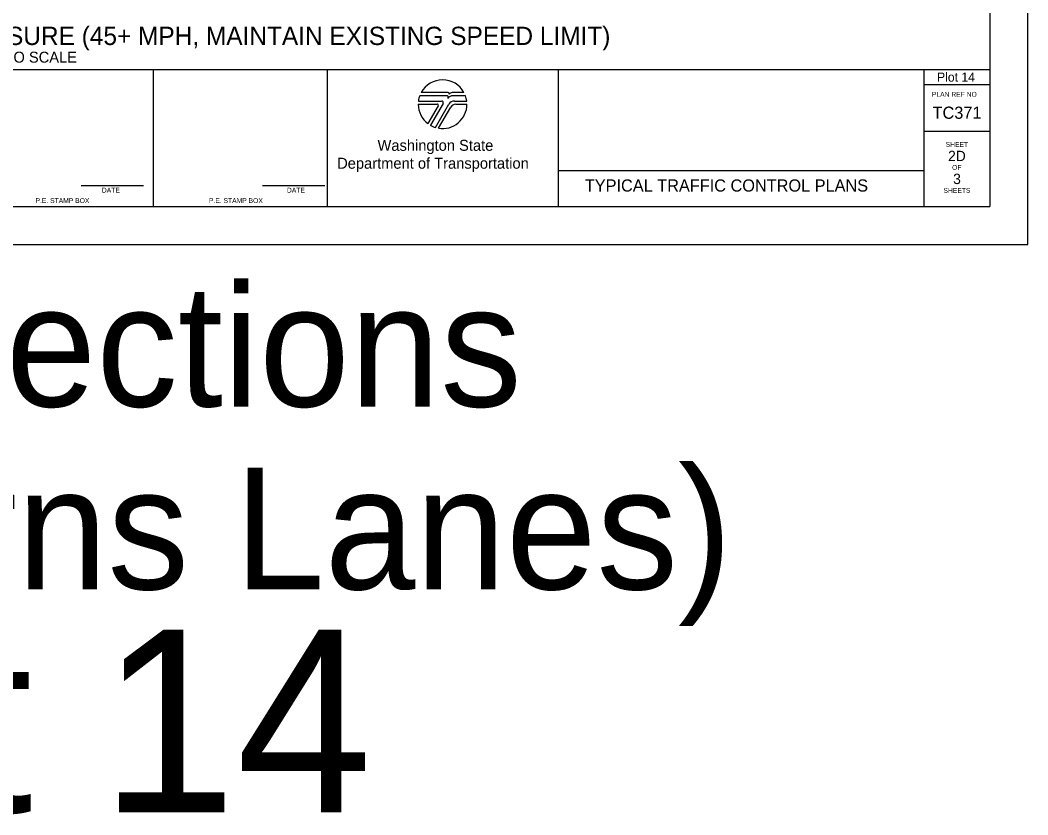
# Model space of a CAD drawing. Extents: x 99958 to 100136, y 99935 to 100013.
# Drawn here: x 100067.79 to 100076.06, y 99965.01 to 99971.53 of the extents above; entities that cross this region are included whole.
import ezdxf

# ---------------------------------------------------------------- set-up
doc = ezdxf.new("R2010")
doc.units = 0
for name, color, linetype in [('SH_DE_DetailHeading1Text', 7, 'Continuous'), ('SH_GI_PlotLimits', 7, 'Continuous'), ('SH_GI_SheetBorder', 7, 'Continuous'), ('SH_GI_SheetLocationText', 7, 'Continuous'), ('SH_GI_SheetTextInCells', 7, 'Continuous'), ('SH_GI_TitleBlockText', 7, 'Continuous'), ('SH_GI_WSDOTLogo', 7, 'Continuous')]:
    doc.layers.add(name, color=color, linetype=linetype)

msp = doc.modelspace()

# ---------------------------------------------------------------- linework, layer by layer
at = {"layer": 'SH_GI_PlotLimits'}
msp.add_lwpolyline([(100059.0625, 99969.6875), (100076.0625, 99969.6875), (100076.0625, 99980.6875), (100059.0625, 99980.6875)], close=True, dxfattribs=at)
at = {"layer": 'SH_GI_SheetBorder'}
for p, q in [((100075.75, 99980.375), (100075.75, 99970)), ((100060, 99971.1259), (100075.75, 99971.1259)), ((100068.8828, 99970), (100068.8828, 99971.1259)), ((100070.3089, 99971.1259), (100070.3089, 99970)), ((100072.2055, 99971.1259), (100072.2055, 99970)), ((100075.2079, 99971.1259), (100075.2079, 99970)), ((100075.2079, 99971.0008), (100075.75, 99971.0008)), ((100075.2079, 99970.6176), (100075.75, 99970.6176)), ((100072.2055, 99970.2955), (100075.2079, 99970.2955)), ((100068.2903, 99970.1733), (100068.802, 99970.1733)), ((100069.7797, 99970.1733), (100070.2914, 99970.1733)), ((100060, 99970), (100075.75, 99970))]:
    msp.add_line(p, q, dxfattribs=at)
at = {"layer": 'SH_GI_WSDOTLogo'}
for p, q in [((100071.2894, 99970.9094), (100071.0697, 99970.9094)), ((100071.303, 99970.9354), (100071.0815, 99970.9354)), ((100071.433, 99970.9354), (100071.3351, 99970.9354)), ((100071.343, 99970.9094), (100071.3429, 99970.9094)), ((100071.4448, 99970.9094), (100071.343, 99970.9094)), ((100071.0572, 99970.84), (100071.2148, 99970.84)), ((100071.059, 99970.8661), (100071.2496, 99970.8661)), ((100071.222, 99970.8277), (100071.1364, 99970.6807)), ((100071.261, 99970.8464), (100071.1567, 99970.6672)), ((100071.1989, 99970.6487), (100071.3089, 99970.839)), ((100071.2244, 99970.6428), (100071.3242, 99970.8156)), ((100071.3558, 99970.8661), (100071.4555, 99970.8661)), ((100071.3655, 99970.8394), (100071.4572, 99970.8394))]:
    msp.add_line(p, q, dxfattribs=at)
for centre, radius, start, end in [((100071.2572, 99970.84), 0.2, 28.47865, 151.53204), ((100071.2572, 99970.84), 0.2, 159.69598, 172.50569), ((100071.2894, 99970.8946), 0.0148, 327.8418, 89.99855), ((100071.3429, 99970.861), 0.0484, 89.99529, 147.82376), ((100071.303, 99970.9263), 0.00903, 329.87418, 90.00328), ((100071.3352, 99970.9066), 0.0287, 90.00721, 148.16763), ((100071.2572, 99970.84), 0.2, 7.49431, 20.29406), ((100071.2572, 99970.84), 0.2, 179.99864, 232.84327), ((100071.2149, 99970.8318), 0.0082, 329.74356, 90), ((100071.2572, 99970.84), 0.2, 260.54554, 359.80857), ((100071.2497, 99970.853), 0.0131, 329.76834, 90), ((100071.3558, 99970.8119), 0.0542, 90, 149.99738), ((100071.3654, 99970.7918), 0.0476, 90, 150.05432), ((100071.2572, 99970.84), 0.2, 239.79292, 253.0448)]:
    msp.add_arc(centre, radius, start, end, dxfattribs=at)

# ---------------------------------------------------------------- texts
at = {"layer": 'SH_DE_DetailHeading1Text'}
for s, height, p in [('4-LANE DIVIDED HIGHWAYS: SINGLE RIGHT LANE CLOSURE (45+ MPH, MAINTAIN EXISTING SPEED LIMIT)', 0.15, (100062.3867, 99971.3259)), ('NOT TO SCALE', 0.09, (100067.3727, 99971.1809))]:
    msp.add_text(s, height=height, rotation=360, dxfattribs=at).set_placement(p)
at = {"layer": 'SH_GI_SheetBorder'}
msp.add_text('PLAN REF NO', height=0.040032, dxfattribs=at).set_placement((100075.2747, 99970.9008))
at = {"layer": 'SH_GI_SheetLocationText'}
for s, height, p in [('Plot 14', 0.075, (100075.3164, 99971.025)), ('Intersections', 1, (100064.3261, 99968.3571)), ('(with Turns Lanes)', 1, (100062.5618, 99966.8571)), ('Plot 14', 1.5, (100064.4341, 99965.0267))]:
    msp.add_text(s, height=height, dxfattribs=at).set_placement(p)
at = {"layer": 'SH_GI_SheetTextInCells'}
for s, height, p in [('Washington State', 0.090072, (100070.7229, 99970.4571)), ('SHEET', 0.04003, (100075.3877, 99970.4896)), ('Department of Transportation', 0.090072, (100070.3916, 99970.3101)), ('OF', 0.04003, (100075.4406, 99970.3008)), ('DATE', 0.04003, (100068.4597, 99970.1141)), ('DATE', 0.04003, (100069.9794, 99970.1141)), ('SHEETS', 0.04003, (100075.3698, 99970.112)), ('P.E. STAMP BOX', 0.040032, (100067.915, 99970.0286)), ('P.E. STAMP BOX', 0.040032, (100069.339, 99970.0286))]:
    msp.add_text(s, height=height, dxfattribs=at).set_placement(p)
at = {"layer": 'SH_GI_TitleBlockText'}
for s, height, p in [('TC371', 0.1, (100075.2803, 99970.72)), ('2D', 0.085, (100075.4076, 99970.3723)), ('3', 0.085, (100075.4493, 99970.1843)), ('TYPICAL TRAFFIC CONTROL PLANS', 0.1, (100072.4251, 99970.1224))]:
    msp.add_text(s, height=height, dxfattribs=at).set_placement(p)

doc.saveas('drawing.dxf')
